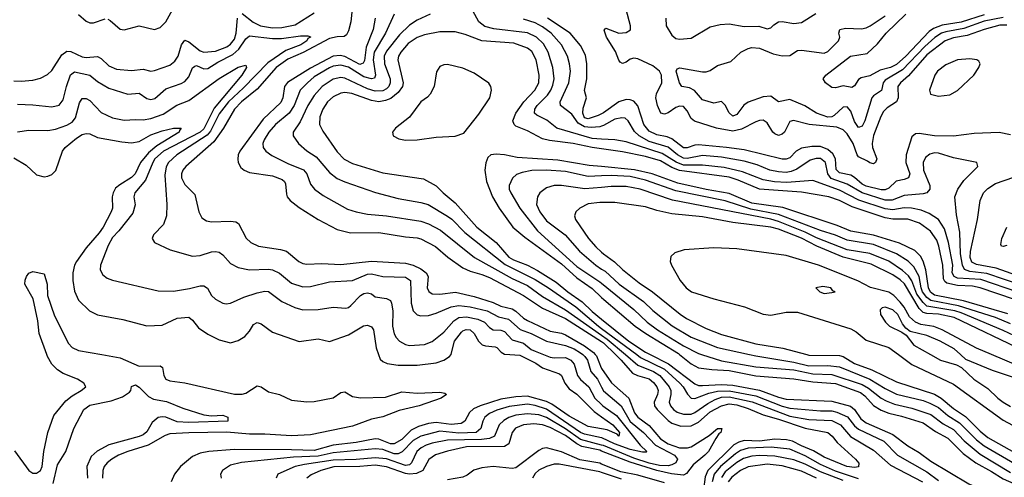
# Model space of a CAD drawing. Header units: inches. Extents: x 1305375 to 1407406, y 744550 to 841633.
# Tile 475 of 509: x 1386941 to 1392117, y 829354 to 831762. Entities that reach past the tile are written whole.
import ezdxf

# ---------------------------------------------------------------- set-up
doc = ezdxf.new("R2010")
doc.units = ezdxf.units.IN
doc.header["$MEASUREMENT"] = 0
for name, color, linetype in [('B3882', 7, 'Continuous'), ('B3883', 7, 'Continuous'), ('B3892', 7, 'Continuous'), ('B3893', 7, 'Continuous')]:
    doc.layers.add(name, color=color, linetype=linetype)

msp = doc.modelspace()

# ---------------------------------------------------------------- linework, layer by layer
at = {"layer": 'B3882', "color": 5}
for points, elevation in [([(1386913.5, 829493.5), (1386990, 829389.3), (1387010, 829376.5), (1387030, 829375.8), (1387050, 829389.2), (1387059.8, 829410), (1387068.4, 829490), (1387089.1, 829590), (1387120.3, 829679.7), (1387183.7, 829756.3), (1387216.8, 829783.2), (1387264.2, 829810), (1387289.8, 829830), (1387278.4, 829850), (1387244.8, 829870), (1387170, 829900.5), (1387140, 829920), (1387111.1, 829950), (1387087.4, 829990), (1387083.8, 830000)], 1180), ([(1387373.5, 830000), (1387470, 829983.1), (1387570, 829938.4), (1387679.8, 829939.8), (1387691.9, 829931.9), (1387699.4, 829890), (1387710, 829870.3), (1387730, 829861), (1387810, 829850.7), (1388070, 829790.6), (1388110, 829791.1), (1388130, 829797.5), (1388190, 829834.7), (1388210, 829829.4), (1388250, 829804.1), (1388307.7, 829790), (1388370, 829760.6), (1388450.5, 829750.5), (1388490, 829752.4), (1388588.4, 829771.6), (1388630, 829800.7), (1388650, 829804.1), (1388690, 829779.7), (1388732.1, 829772.1), (1388863.9, 829776.1), (1388950, 829804), (1389030, 829796.8), (1389150, 829801.2), (1389176.7, 829796.7), (1389184.9, 829790), (1389157.6, 829770), (1389040.7, 829730), (1388935.4, 829704.6), (1388850, 829671.6), (1388790, 829660.1), (1388690, 829622.3), (1388470, 829576.7), (1388370, 829571.5), (1388230, 829581.1), (1388150, 829581), (1388030, 829592.1), (1387830, 829588.8), (1387730, 829582.5), (1387706.2, 829573.8), (1387617.2, 829522.8), (1387510, 829489), (1387461.3, 829470), (1387425.8, 829450), (1387400.9, 829430), (1387386.2, 829410), (1387378.3, 829390), (1387376.6, 829350)], 1180), ([(1388828, 830000), (1388836.2, 829976.2), (1388850, 829962.4), (1388872.5, 829952.5), (1388930, 829943.3), (1389030, 829943.8), (1389130, 829956.6), (1389170, 829969.7), (1389201.2, 829990), (1389208.5, 830000)], 1220), ([(1389517, 830000), (1389570, 829996.6), (1389653.6, 829953.6), (1389690, 829929.7), (1389778.8, 829898.8), (1389789.4, 829889.4), (1389806.9, 829850), (1389830, 829820.1), (1389870.5, 829790.5), (1389961, 829701), (1390000, 829672.6)], 1220), ([(1389693.8, 830000), (1389730, 829986.1), (1389750, 829981.8), (1389810, 829984), (1389838.6, 829970), (1389855.5, 829950), (1389873.4, 829890), (1389888.8, 829868.8), (1389933.7, 829830), (1389964.6, 829770), (1390000, 829736.9)], 1240), ([(1389900.7, 830000), (1389912.1, 829990), (1389925.7, 829970), (1389943.9, 829910), (1389978.1, 829870), (1390000, 829827.6)], 1260), ([(1389966.3, 830000), (1389972.5, 829992.5), (1389997.4, 829930), (1390000, 829926.3)], 1280), ([(1387117.8, 829322.2), (1387140.8, 829419.2), (1387183.4, 829490), (1387225.8, 829610), (1387277.8, 829710), (1387310, 829732.9), (1387422.9, 829757.1), (1387482.2, 829777.8), (1387518.4, 829801.6), (1387525.1, 829810), (1387530, 829831), (1387550, 829841.1), (1387570, 829828.8), (1387619.3, 829779.3), (1387645.2, 829765.2), (1387713.6, 829753.6), (1387798.2, 829718.2), (1387910, 829682), (1387950, 829677.6), (1388010, 829680.4), (1388034.8, 829670), (1388036, 829650), (1387830, 829641.9), (1387770, 829646), (1387710, 829669.9), (1387690, 829672.2), (1387670, 829668.1), (1387637.9, 829642.1), (1387610, 829592.7), (1387590, 829577.6), (1387570, 829568.6), (1387410, 829524.8), (1387348.3, 829491.7), (1387316.7, 829463.3), (1387295.2, 829410), (1387297.6, 829350)], 1160), ([(1390000, 829609.2), (1389930, 829620.7), (1389830, 829674.8), (1389738.8, 829738.8), (1389710, 829753.3), (1389610, 829780), (1389550, 829777.8), (1389470, 829764.5), (1389362.3, 829730), (1389326.2, 829713.8), (1389305.5, 829694.5), (1389281.6, 829650), (1389262.2, 829637.8), (1389210, 829631.9), (1389130, 829642.7), (1389090, 829637.8), (1389037.9, 829622.1), (1388998.8, 829601.2), (1388950, 829553.1), (1388910, 829530.3), (1388890, 829529.9), (1388830, 829555.2), (1388810, 829557.1), (1388710, 829537.8), (1388590, 829522.5), (1388490, 829494.6), (1388370, 829499.3), (1388070, 829500.1), (1387936.3, 829490), (1387890, 829481.2), (1387850, 829464), (1387786.4, 829410), (1387755, 829370), (1387737.2, 829330)], 1220), ([(1390000, 829561.8), (1389910, 829580.3), (1389888.8, 829590), (1389710, 829712.5), (1389650, 829731.6), (1389610, 829737.9), (1389513.7, 829726.3), (1389450, 829707.4), (1389411.5, 829690), (1389387, 829670), (1389375.1, 829650), (1389364.6, 829610), (1389340.7, 829590), (1389250, 829586), (1389150, 829597.3), (1389050, 829570.5), (1389010, 829547.2), (1388951.2, 829488.8), (1388930, 829477.7), (1388910, 829477.8), (1388850, 829499.6), (1388810, 829504.6), (1388590, 829482.5), (1388510, 829465.8), (1388379.8, 829460.2), (1388107.3, 829432.7), (1388050, 829417), (1388007.4, 829390), (1387996.9, 829370), (1388000.3, 829350)], 1240), ([(1390000, 829523.9), (1389890, 829553.5), (1389810, 829609.1), (1389710, 829669.1), (1389670, 829682), (1389610, 829687.6), (1389550, 829681.1), (1389512, 829668), (1389486.7, 829653.3), (1389462.3, 829630), (1389436.6, 829570), (1389410, 829557.5), (1389368, 829552), (1389190, 829549.7), (1389110, 829533.4), (1389077.6, 829522.4), (1389051.3, 829508.7), (1389028.9, 829490), (1389001.7, 829430), (1388990, 829419.3), (1388970, 829416.9), (1388870, 829450.4), (1388810, 829457), (1388710, 829448), (1388590, 829444.6), (1388437.9, 829422.1), (1388390, 829410.2), (1388298.3, 829370), (1388289.2, 829350)], 1260), ([(1390000, 829492.2), (1389990, 829496.1), (1389896.7, 829516.7), (1389870, 829530), (1389810, 829573.1), (1389730, 829616.1), (1389690, 829630.7), (1389644.3, 829635.7), (1389589.1, 829630.9), (1389548.1, 829611.9), (1389529.2, 829590), (1389513.3, 829530), (1389490, 829515.7), (1389290, 829514.4), (1389190, 829492.1), (1389127.3, 829472.7), (1389091.9, 829448.1), (1389059.9, 829390), (1389026.7, 829373.3), (1388990, 829370.7), (1388970, 829374.5), (1388870, 829409.8), (1388810, 829417.7), (1388729.5, 829410.5), (1388591.8, 829408.2), (1388523.5, 829390), (1388473.2, 829366.8), (1388450.9, 829350)], 1280), ([(1390000, 829423.5), (1389990, 829427.6), (1389886.5, 829446.5), (1389790, 829487.6), (1389710, 829508.6), (1389690, 829505.5), (1389670, 829494.2), (1389550, 829403.1), (1389530, 829400.6), (1389430.9, 829410.9), (1389370, 829404.2), (1389328.9, 829391.1), (1389294.2, 829365.8), (1389270, 829355.2), (1389190, 829340.6)], 1320), ([(1390000, 829378.7), (1389990, 829382), (1389776.2, 829423.8), (1389750, 829422.7), (1389710, 829411.3), (1389670, 829390.9), (1389650, 829373.3), (1389636.6, 829350)], 1340)]:
    msp.add_lwpolyline(points, dxfattribs=dict(at, elevation=elevation))
at = {"layer": 'B3883', "color": 5}
for points, elevation in [([(1387404.4, 831764.4), (1387417.8, 831757.8), (1387470, 831712.5), (1387490.9, 831709.1), (1387570, 831729.1), (1387650, 831709.6), (1387680.3, 831719.7), (1387710, 831749.5), (1387790, 831896.8)], 1320), ([(1388692.8, 831852.8), (1388681.9, 831750), (1388670, 831702.9), (1388658.8, 831681.2), (1388647.2, 831672.8), (1388610, 831672.2), (1388570, 831661.8), (1388431.3, 831588.7), (1388350, 831553.6), (1388290, 831510.5), (1388190, 831396.4), (1388108, 831330), (1388070, 831291.7), (1388013.1, 831190), (1387961.3, 831118.7), (1387814, 830990), (1387798.2, 830970), (1387791.1, 830950), (1387791.6, 830930), (1387810, 830893.7), (1387862.3, 830842.3), (1387883.5, 830750), (1387899.7, 830719.7), (1387923.9, 830703.9), (1387950, 830698.4), (1388050, 830702.3), (1388078, 830698), (1388091.8, 830690), (1388132.7, 830612.7), (1388156.4, 830590), (1388197.3, 830570), (1388312.9, 830552.8), (1388343.3, 830543.3), (1388409.2, 830489.2), (1388430, 830479), (1388450, 830475.7), (1388530, 830479.4), (1388630, 830472.8), (1388790, 830491.4), (1388970, 830479.9), (1389010, 830470.7), (1389050.3, 830450.3), (1389077.5, 830430), (1389088.6, 830410), (1389083.8, 830350), (1389092.2, 830332.2), (1389110, 830320.1), (1389150, 830316.9), (1389232.5, 830327.5), (1389330, 830305.4), (1389430, 830272.8), (1389470, 830255.2), (1389530, 830239.8), (1389550, 830228.3), (1389590, 830190.7), (1389610, 830178.8), (1389730, 830122.8), (1389790, 830112.5), (1389810, 830103.9), (1389910, 830045.9), (1389957.9, 830010), (1389966.3, 830000)], 1280), ([(1390000, 831133.6), (1389950, 831136.8), (1389763.9, 831190), (1389712.7, 831232.7), (1389658.8, 831258.8), (1389646.7, 831270), (1389649, 831290), (1389662.2, 831310), (1389715.1, 831364.9), (1389732.6, 831390), (1389743.5, 831416.5), (1389749.9, 831450), (1389744, 831510), (1389718.7, 831590), (1389694.2, 831634.2), (1389658.7, 831670), (1389610, 831693.3), (1389432.8, 831712.8), (1389385.6, 831725.6), (1389355.4, 831750), (1389300.5, 831850)], 1360), ([(1386910, 831440.1), (1386950, 831438.3), (1387010, 831443.7), (1387050, 831453.2), (1387087.3, 831472.7), (1387110, 831493.8), (1387163.5, 831576.5), (1387190, 831595.7), (1387210, 831593.6), (1387270, 831565.7), (1387290, 831562.9), (1387350, 831568.1), (1387370, 831556.6), (1387410, 831518.9), (1387450, 831500.6), (1387530, 831494.9), (1387590, 831501.2), (1387630, 831490.1), (1387650, 831493.4), (1387730, 831522.2), (1387757, 831543), (1387774.5, 831570), (1387792, 831630), (1387810, 831653.5), (1387830, 831645.8), (1387890, 831598), (1387910, 831590.8), (1387970, 831596.4), (1388030, 831619.1), (1388050, 831632.8), (1388070, 831659.8), (1388078.9, 831690), (1388086.4, 831770)], 1280), ([(1387250, 831789), (1387290, 831754.5), (1387310, 831745.4), (1387330, 831745), (1387390, 831765.8)], 1320), ([(1388810.5, 831770), (1388799.5, 831710), (1388762.1, 831617.9), (1388753.5, 831546.5), (1388747.5, 831532.5), (1388730, 831526.4), (1388650, 831568.8), (1388626.6, 831573.4), (1388590, 831569.4), (1388470, 831506.9), (1388349.1, 831430.9), (1388333.9, 831410), (1388325.3, 831350), (1388314.8, 831325.2), (1388221.5, 831238.5), (1388099.2, 831070), (1388090.1, 831050), (1388087.7, 831027.7), (1388090.1, 831010), (1388104.4, 830984.4), (1388121.5, 830970), (1388150, 830958.4), (1388270, 830940.1), (1388320.2, 830920.2), (1388333.1, 830910), (1388338.1, 830898.1), (1388343.4, 830843.4), (1388347.3, 830830), (1388362.3, 830810), (1388410, 830774), (1388510, 830710.1), (1388610, 830657.6), (1388679.7, 830639.7), (1388830, 830642.5), (1388970, 830619.7), (1389030, 830614.7), (1389050, 830608.3), (1389127.6, 830567.6), (1389191.7, 830511.7), (1389270, 830455.8), (1389310, 830437.8), (1389370, 830421.4), (1389410, 830405.3), (1389590, 830309.8), (1389690, 830243.2), (1389810, 830190.3), (1390000, 830067.8)], 1320), ([(1388110, 831793.8), (1388168.1, 831748.1), (1388206.7, 831730), (1388270, 831719.1), (1388318.8, 831721.2), (1388390, 831735.4), (1388490, 831797.6)], 1280), ([(1388909.6, 831790), (1388864.9, 831690), (1388805, 831590), (1388799.8, 831550), (1388812.3, 831470), (1388805.8, 831454.2), (1388790, 831449.6), (1388750, 831461), (1388670, 831512.1), (1388630, 831522.8), (1388590, 831516.8), (1388570, 831508.8), (1388490, 831460.1), (1388453.9, 831430), (1388416.4, 831390), (1388383.3, 831310), (1388357.3, 831270), (1388285.6, 831210), (1388251.5, 831170), (1388226.7, 831130), (1388219.8, 831110), (1388221.4, 831090), (1388235.5, 831070), (1388267.3, 831047.3), (1388350, 831004.8), (1388432.5, 830972.5), (1388450.7, 830950), (1388470, 830896.9), (1388491.1, 830870), (1388537, 830837), (1388665.1, 830765.1), (1388710, 830750.8), (1388770, 830739.2), (1388870, 830730.1), (1389050, 830702.4), (1389090, 830687.7), (1389153.8, 830653.8), (1389331.7, 830510), (1389530, 830399.3), (1389610, 830362.4), (1389690, 830305.5), (1389810, 830235.8), (1390000, 830102)], 1340), ([(1389099.5, 831790), (1389030, 831758.3), (1388990, 831733.5), (1388937.8, 831682.2), (1388870, 831595.8), (1388857.9, 831570), (1388858.6, 831530), (1388888, 831450), (1388889.3, 831430), (1388881.7, 831410), (1388870, 831398.5), (1388850, 831387.3), (1388810, 831385.9), (1388770, 831397.9), (1388650, 831454.2), (1388630, 831457.9), (1388590, 831449.4), (1388531.3, 831410), (1388490, 831362.8), (1388456.6, 831310), (1388415.4, 831224.6), (1388378.2, 831170), (1388379.7, 831150), (1388407.1, 831110), (1388451, 831071), (1388499.6, 831039.6), (1388570, 830957.3), (1388610, 830926.9), (1388650, 830907.8), (1388812.5, 830852.5), (1388930, 830820.7), (1389050, 830800.1), (1389088.9, 830788.9), (1389190, 830728.7), (1389212.1, 830712.1), (1389281.9, 830641.9), (1389493.6, 830473.6), (1389650, 830395.4), (1389721.5, 830350), (1389865.1, 830250), (1389982.9, 830150), (1390000, 830137.3)], 1360), ([(1390000, 831267), (1389982, 831258), (1389930, 831240.7), (1389910, 831245.1), (1389900.6, 831270), (1389904, 831296), (1389920.6, 831350), (1389909.4, 831389.4), (1389922.9, 831450), (1389922.7, 831530), (1389915, 831575.1), (1389890, 831625.6), (1389835.2, 831690), (1389715.8, 831770)], 1320), ([(1390000, 831201.8), (1389990, 831198.5), (1389945.8, 831194.2), (1389910, 831197.4), (1389876.6, 831216.6), (1389843.9, 831263.9), (1389784.7, 831310), (1389782.7, 831330), (1389828.5, 831430), (1389836.9, 831490), (1389832.2, 831530), (1389821.2, 831570), (1389788.5, 831630), (1389735, 831690), (1389690, 831723.7), (1389650, 831745.3), (1389590, 831764.3)], 1340), ([(1386930, 831316.6), (1387010, 831314.1), (1387110, 831302.7), (1387148.6, 831311.4), (1387170, 831340.3), (1387187.2, 831410), (1387208.4, 831471.6), (1387230, 831486.8), (1387310, 831470.1), (1387350, 831435.8), (1387410, 831402.1), (1387510, 831370.2), (1387570, 831375), (1387610, 831346.4), (1387630, 831340.9), (1387652.4, 831347.6), (1387710, 831398.3), (1387790, 831425), (1387810, 831436.6), (1387830, 831461.1), (1387850, 831508), (1387862.6, 831517.4), (1387870, 831520.5), (1387910, 831503.3), (1387930, 831505.4), (1387982.4, 831537.6), (1388062.2, 831577.8), (1388093.7, 831606.4), (1388130, 831661.1), (1388150, 831677.5), (1388270, 831661.8), (1388317.9, 831662.1), (1388417, 831676.9), (1388456.7, 831676.7), (1388470, 831672.2), (1388470, 831669.1), (1388456.7, 831663.3), (1388450.2, 831650), (1388419.8, 831630), (1388340.7, 831599.3), (1388245.9, 831534.1), (1388117.3, 831402.7), (1388038.5, 831330), (1387990, 831265.9), (1387944.1, 831175.9), (1387926.6, 831153.4), (1387766.9, 831050), (1387723.4, 831010), (1387711.7, 830988.3), (1387703.9, 830943.9), (1387714.3, 830790), (1387712.3, 830730), (1387696.5, 830683.5), (1387644.9, 830630), (1387638, 830610), (1387650.4, 830590), (1387732, 830550), (1387850, 830516.6), (1387890, 830520.2), (1387950, 830539.8), (1387970, 830542.3), (1387990, 830538.5), (1388010, 830524.2), (1388050, 830478.5), (1388090, 830457.6), (1388150, 830445.3), (1388250, 830449.1), (1388270, 830446), (1388307.3, 830427.3), (1388370, 830375), (1388430, 830356.4), (1388470, 830358.1), (1388570, 830381.6), (1388690, 830389.6), (1388770, 830422.1), (1388790, 830423.6), (1388850, 830410.8), (1388970, 830407.5), (1388995.4, 830390), (1388998.3, 830270), (1389010.1, 830230.1), (1389030, 830208.6), (1389050, 830203), (1389090, 830205.3), (1389130, 830217.4), (1389210, 830251.5), (1389250, 830258.4), (1389310, 830250.9), (1389398.8, 830230), (1389457.8, 830197.8), (1389510, 830185.4), (1389571.3, 830131.3), (1389630, 830110.1), (1389709.8, 830069.8), (1389810, 830047.2), (1389856.1, 830030), (1389890, 830009.4), (1389900.7, 830000)], 1260), ([(1390000, 831081.8), (1389950, 831088.8), (1389850, 831110.2), (1389725.8, 831125.8), (1389690, 831134.7), (1389610, 831176.9), (1389550, 831201.4), (1389540.2, 831210), (1389532.8, 831230), (1389549, 831270), (1389591, 831329), (1389649, 831390), (1389670.8, 831430), (1389671.1, 831470), (1389656.9, 831550), (1389634.1, 831594.1), (1389610, 831612.6), (1389537.9, 831637.9), (1389370.8, 831650.8), (1389283.6, 831683.6), (1389230, 831697.2), (1389150, 831697.3), (1389070, 831681.5), (1389030, 831667.5), (1388983.7, 831636.3), (1388944.6, 831590), (1388933.3, 831570), (1388929.7, 831550.3), (1388957.1, 831430), (1388953.2, 831410), (1388930, 831378.1), (1388892.3, 831347.7), (1388864.4, 831335.6), (1388830, 831329.9), (1388790, 831336.9), (1388686.6, 831373.4), (1388650, 831378.2), (1388630, 831374.9), (1388590, 831355.4), (1388559.8, 831330), (1388534.1, 831290), (1388518.6, 831250), (1388517.7, 831210), (1388534.3, 831174.3), (1388610, 831067.2), (1388647.1, 831027.1), (1388690, 831004.8), (1388850, 830955.1), (1389063.8, 830923.8), (1389130, 830887.2), (1389167.4, 830850), (1389230, 830798.9), (1389344.9, 830670), (1389445.4, 830590), (1389512.7, 830512.7), (1389537.6, 830497.6), (1389610, 830470), (1389662.8, 830442.8), (1389761.4, 830381.4), (1389823.3, 830330), (1389897.3, 830277.3), (1389950, 830225.9), (1390000, 830185.4)], 1380), ([(1386930, 831171.5), (1386990, 831181.1), (1387090, 831178.7), (1387130, 831185.9), (1387190, 831207.5), (1387216.7, 831223.3), (1387235.2, 831244.8), (1387255.1, 831324.9), (1387270, 831347.1), (1387290, 831347.6), (1387310, 831335.8), (1387370, 831272.7), (1387430, 831245), (1387490, 831233), (1387550, 831237.1), (1387590, 831233.9), (1387630, 831241.2), (1387694.9, 831265.1), (1387768.1, 831311.9), (1387830, 831336.8), (1387990, 831452.8), (1388090, 831511.3), (1388130, 831523), (1388133.7, 831510), (1388109.5, 831470), (1387963.9, 831296.1), (1387910, 831188.1), (1387890, 831169.6), (1387697.9, 831070), (1387652.6, 831030), (1387640.4, 831010), (1387602.8, 830917.2), (1387547.3, 830850), (1387541.3, 830830), (1387548, 830788), (1387536.5, 830743.5), (1387463.3, 830650), (1387430, 830615.7), (1387407.1, 830573), (1387366.3, 830470), (1387364.9, 830444.9), (1387378.8, 830418.8), (1387401.9, 830401.9), (1387430, 830391.4), (1387670, 830334.8), (1387750, 830332.6), (1387833.2, 830346.8), (1387890, 830362), (1387910, 830361.7), (1387928.2, 830348.2), (1387950.3, 830310), (1387970, 830291.6), (1388010, 830270.3), (1388027.5, 830267.5), (1388050, 830270.2), (1388119, 830301), (1388190, 830324.7), (1388230, 830333.1), (1388250, 830331), (1388318.6, 830278.6), (1388387.1, 830247.1), (1388430, 830235.5), (1388510, 830237.1), (1388590, 830248.7), (1388656.4, 830243.6), (1388670, 830247.3), (1388682.6, 830257.4), (1388733.1, 830310), (1388750, 830320.9), (1388770, 830325.2), (1388790, 830318.4), (1388810, 830304.3), (1388870, 830295.2), (1388890, 830283.7), (1388896.6, 830270), (1388903.3, 830230), (1388901.1, 830150), (1388909.6, 830109.6), (1388919.7, 830090), (1388937.8, 830070), (1388970, 830052.6), (1388990, 830047.5), (1389070, 830053.2), (1389110, 830068.4), (1389170, 830117.1), (1389223.2, 830176.8), (1389250, 830195), (1389290, 830198.5), (1389350, 830185.7), (1389384.4, 830170), (1389410, 830141.6), (1389429.7, 830129.7), (1389470, 830128.6), (1389490, 830121), (1389530, 830077.7), (1389590, 830059.2), (1389630, 830027), (1389650, 830016.9), (1389693.8, 830000)], 1240), ([(1386910, 831035.1), (1386975.4, 830995.4), (1387030, 830945.8), (1387070, 830934.3), (1387090, 830937.8), (1387110, 830947.2), (1387131.4, 830968.6), (1387166.4, 831070), (1387179.9, 831090), (1387240.9, 831139.1), (1387270, 831156.9), (1387290, 831163.3), (1387310, 831161.1), (1387350, 831141.5), (1387478.5, 831118.5), (1387530, 831114.1), (1387570, 831121.4), (1387630, 831156.5), (1387690, 831177.5), (1387750, 831191.2), (1387790.2, 831190.2), (1387780.9, 831179.1), (1387779.7, 831170), (1387662, 831098), (1387618.8, 831061.2), (1387575.9, 831010), (1387548.8, 830950), (1387530, 830930.8), (1387467.3, 830892.7), (1387445.5, 830874.5), (1387432.7, 830850), (1387428.3, 830830), (1387428.7, 830770), (1387422.7, 830750), (1387381, 830670), (1387359.9, 830640.1), (1387290, 830561.6), (1387239.9, 830490), (1387230, 830469.7), (1387221.1, 830430), (1387221.1, 830390), (1387230, 830333.4), (1387250, 830285.8), (1387309, 830229), (1387350, 830209), (1387483.6, 830183.6), (1387610, 830151.3), (1387690, 830155), (1387770, 830190.9), (1387830, 830196.8), (1387850, 830180.8), (1387880.7, 830140.7), (1387930, 830107.8), (1387990, 830077.1), (1388050, 830062.3), (1388090, 830073.9), (1388124.9, 830095.1), (1388150, 830122.6), (1388170, 830158.3), (1388190, 830168.4), (1388210, 830160.9), (1388270, 830116.8), (1388410, 830068.2), (1388510, 830081.8), (1388570, 830069.3), (1388670, 830102.7), (1388749, 830151), (1388770, 830154), (1388790, 830145.5), (1388800.3, 830130), (1388815.6, 830035.6), (1388828, 830000)], 1220), ([(1390000, 830988.9), (1389935.1, 830995.1), (1389770, 831023.2), (1389556.6, 831036.6), (1389489.7, 831050.3), (1389446.2, 831053.8), (1389418.4, 831050), (1389402.7, 831037.3), (1389392, 831008), (1389386.6, 830970), (1389394.6, 830910), (1389425.9, 830830), (1389461.5, 830770), (1389533.2, 830670), (1389597, 830617), (1389790, 830476.5), (1389870, 830402.9), (1389950, 830348), (1390000, 830300.7)], 1420), ([(1390000, 830940.1), (1389930, 830936.7), (1389810, 830962.1), (1389710, 830970.2), (1389632.7, 830967.3), (1389582.9, 830957.1), (1389552.5, 830947.5), (1389531.9, 830928.1), (1389514.3, 830890), (1389514.8, 830870), (1389523.5, 830850), (1389571, 830770), (1389662.4, 830650), (1389870, 830462.8), (1389990, 830382.6), (1390000, 830374.5)], 1440), ([(1390000, 830879.4), (1389912, 830872), (1389790, 830889.4), (1389750.7, 830889.3), (1389710, 830877.3), (1389675, 830850), (1389663.2, 830830), (1389657.8, 830790), (1389675.9, 830750), (1389710, 830702.9), (1389808.5, 830630), (1389884.5, 830544.5), (1389968.9, 830470), (1390000, 830449.7)], 1460), ([(1390000, 830799.2), (1389990, 830799.2), (1389930, 830792.5), (1389885.3, 830770), (1389865.3, 830750), (1389858, 830730), (1389863.2, 830710), (1389931.9, 830610), (1389970, 830565.9), (1390000, 830538.7)], 1480), ([(1387083.8, 830000), (1387044.3, 830110), (1387036.4, 830176.4), (1387012.6, 830292.6), (1386968.8, 830370), (1386970, 830390.8), (1386978, 830410), (1386990, 830428), (1387010, 830437.3), (1387070, 830424.9), (1387086, 830370), (1387086.8, 830310), (1387124.2, 830204.2), (1387198.8, 830058.8), (1387217.3, 830037.3), (1387250, 830021.6), (1387373.5, 830000)], 1180), ([(1389208.5, 830000), (1389210, 830002), (1389226.5, 830070), (1389262.8, 830117.2), (1389270, 830125.1), (1389288.1, 830131.9), (1389309.2, 830129.2), (1389331, 830111), (1389353.2, 830070), (1389371.8, 830051.8), (1389390, 830045.1), (1389440.9, 830040.9), (1389450, 830036.6), (1389471.9, 830011.9), (1389490, 830001.7), (1389517, 830000)], 1220)]:
    msp.add_lwpolyline(points, dxfattribs=dict(at, elevation=elevation))
at = {"layer": 'B3883', "color": 5, "elevation": 1420}
msp.add_lwpolyline([(1389190, 831525.6), (1389170, 831523.9), (1389150, 831515.4), (1389133.1, 831486.9), (1389120.6, 831410), (1389098.9, 831370), (1389085.4, 831354.6), (1389049.6, 831330), (1388990, 831249.1), (1388917.4, 831190), (1388901.1, 831170), (1388904.9, 831150), (1388934.6, 831134.6), (1388970, 831127.7), (1389030, 831129.6), (1389130, 831143.9), (1389230.4, 831149.6), (1389275.8, 831164.2), (1389355.6, 831264.4), (1389412.1, 831350), (1389420.6, 831390), (1389417.4, 831410), (1389406.9, 831426.9), (1389330, 831481), (1389270, 831507.1)], close=True, dxfattribs=at)
at = {"layer": 'B3892', "color": 5}
for points, elevation in [([(1390072.7, 830000), (1390103.4, 829970), (1390162.5, 829902.5), (1390189.6, 829889.6), (1390250, 829871.6), (1390273.6, 829853.6), (1390291, 829830), (1390297.2, 829810), (1390293.7, 829790), (1390275.7, 829750), (1390278.1, 829730), (1390291.6, 829710), (1390350, 829653.2), (1390370, 829639.5), (1390416.9, 829623.1), (1390470, 829624), (1390510, 829643.5), (1390570, 829698.4), (1390630, 829730.3), (1390670, 829740), (1390710, 829734.4), (1390770, 829716.1), (1390850, 829681.9), (1390930, 829660), (1391070, 829612.1), (1391190, 829590.1), (1391212.4, 829570), (1391237.7, 829537.7), (1391334.4, 829450), (1391352.3, 829427.7), (1391350.1, 829409.9), (1391330, 829406.2), (1391289.7, 829410), (1391170, 829459.5), (1391113.9, 829493.9), (1391050, 829519.2), (1391003.8, 829543.8), (1390971.7, 829551.7), (1390910, 829554.7), (1390830, 829544.4), (1390750, 829547.3), (1390721.2, 829538.8), (1390695.5, 829524.5), (1390558.1, 829390), (1390543.8, 829356.2), (1390535.8, 829290)], 1320), ([(1390124.9, 830000), (1390190, 829944.5), (1390272.4, 829910), (1390305.4, 829890), (1390354.6, 829830), (1390363.3, 829810), (1390364.3, 829790), (1390355.6, 829750), (1390361.4, 829730), (1390378, 829710), (1390397, 829697), (1390430, 829685.5), (1390470, 829686.5), (1390490, 829694.1), (1390557.8, 829742.2), (1390596.9, 829763.1), (1390630, 829774.8), (1390670, 829777.6), (1390791.1, 829751.1), (1390990, 829676.1), (1391090, 829657.9), (1391210, 829653.3), (1391256.3, 829630), (1391308, 829568), (1391430, 829496.6), (1391518.3, 829418.3), (1391687.3, 829330)], 1340), ([(1390185.1, 830000), (1390205.1, 829985.1), (1390330, 829922.6), (1390410.8, 829850), (1390428.2, 829830), (1390450.7, 829790.7), (1390470, 829770.1), (1390490, 829768.8), (1390563.6, 829796.4), (1390610, 829807.8), (1390670, 829809.6), (1390810, 829782), (1390950, 829728.1), (1390990, 829717.5), (1391150, 829703.4), (1391210, 829704.4), (1391237.3, 829697.3), (1391292.5, 829672.5), (1391330, 829624.4), (1391350, 829607.2), (1391484.2, 829544.2), (1391556.2, 829470), (1391710, 829382.9), (1391770, 829336.5)], 1360), ([(1390254.9, 830000), (1390351.2, 829951.2), (1390490, 829846), (1390510, 829837.8), (1390530, 829836.3), (1390630, 829842.6), (1390690, 829838.1), (1390830, 829812.2), (1390930, 829775.3), (1390970, 829765.9), (1391210, 829755), (1391307.8, 829727.8), (1391330.1, 829710), (1391361.9, 829661.9), (1391390, 829640.2), (1391530, 829578.5), (1391610, 829519.2), (1391670, 829484.9), (1391730, 829438.4), (1391930, 829320.4), (1391992.2, 829292.2), (1392110, 829225.9), (1392170, 829204.3)], 1380), ([(1390410.1, 830000), (1390470, 829950.1), (1390510, 829930.1), (1390580.3, 829920.3), (1390670, 829915.3), (1390811.5, 829888.5), (1391010, 829871.3), (1391110, 829855.8), (1391230, 829847.5), (1391360.4, 829800.4), (1391383.1, 829783.1), (1391430, 829731.8), (1391470, 829706.7), (1391510, 829691.4), (1391576.4, 829676.4), (1391690, 829640.1), (1391755, 829595), (1391819.5, 829559.5), (1391900, 829480), (1391967.2, 829430), (1392050, 829384.5), (1392110, 829345.3), (1392218.5, 829298.5)], 1420), ([(1390525.1, 830000), (1390630, 829966.6), (1390810, 829935.3), (1391010, 829919.6), (1391110, 829898.2), (1391210, 829894.1), (1391370, 829842.9), (1391403.4, 829823.4), (1391469.5, 829769.5), (1391495.6, 829755.6), (1391539.5, 829739.5), (1391630, 829718.1), (1391730, 829684.7), (1391795.9, 829635.9), (1391850, 829605.8), (1391905.2, 829545.2), (1391990, 829475.3), (1392150, 829379.4)], 1440), ([(1390778.3, 830000), (1390810, 829993.2), (1391010, 829960.2), (1391090, 829940.7), (1391190, 829941.9), (1391250, 829934.4), (1391410.5, 829870.5), (1391490, 829821), (1391550, 829791.9), (1391690, 829757.9), (1391724.8, 829744.8), (1391770, 829721.4), (1391819.9, 829679.9), (1391881.1, 829641.1), (1391970, 829550.7), (1392010, 829519.4), (1392170, 829427.1)], 1460), ([(1391079.6, 830000), (1391090, 829997.3), (1391250, 829994.4), (1391269.3, 829989.3), (1391330, 829953.1), (1391419.8, 829919.8), (1391550, 829856.1), (1391750, 829790.9), (1391784.9, 829770), (1391850, 829715.6), (1391913.3, 829673.3), (1391990, 829596.4), (1392030, 829564.1), (1392170, 829484.7)], 1480), ([(1391559.8, 830000), (1391630, 829948), (1391850, 829843.7), (1392110, 829654.4), (1392307.8, 829550)], 1520), ([(1391728.8, 830000), (1391780.9, 829970), (1391865.1, 829945.1), (1391892.1, 829932.1), (1391955.8, 829870), (1392030, 829822), (1392082.2, 829770), (1392110, 829749.5), (1392150, 829726.1)], 1540), ([(1392170, 829878), (1392055.4, 829915.4), (1391914.3, 829974.3), (1391886.4, 830000)], 1540), ([(1392190, 829941.1), (1392048.7, 830000)], 1520), ([(1390000, 829926.3), (1390051.7, 829851.7), (1390142.8, 829770), (1390172.4, 829692.4), (1390189.7, 829670), (1390250, 829625.9), (1390310, 829556.6), (1390350, 829530.6), (1390410, 829509.1), (1390451, 829509), (1390470, 829514.4), (1390565.3, 829574.7), (1390610, 829611.1), (1390632.4, 829610), (1390627.3, 829590), (1390616.9, 829583.1), (1390601.1, 829558.9), (1390561.7, 829490), (1390543.5, 829470), (1390480.6, 829419.4), (1390446.2, 829373.8), (1390430, 829365.5), (1390368.1, 829371.9), (1390290, 829389.1), (1390150, 829433.1), (1390000, 829492.2)], 1280), ([(1390000, 829827.6), (1390009.4, 829809.4), (1390103.3, 829730), (1390150, 829648.2), (1390220.3, 829590), (1390283.3, 829523.3), (1390382.7, 829470), (1390398.6, 829450), (1390390.3, 829429.7), (1390370, 829418.7), (1390350, 829414.3), (1390303.7, 829416.3), (1390250, 829428.5), (1390170, 829454.9), (1390010, 829521.2), (1390000, 829523.9)], 1260), ([(1390000, 829736.9), (1390007.4, 829730), (1390079, 829679), (1390203.2, 829523.2), (1390237.6, 829490), (1390234.2, 829485.8), (1390214.3, 829485.7), (1390150, 829500.1), (1390068.3, 829530), (1390001.5, 829561.5), (1390000, 829561.8)], 1240), ([(1390000, 829672.6), (1390058.8, 829630), (1390093.3, 829590), (1390090, 829569.9), (1390081.1, 829581.1), (1390030, 829604.2), (1390000, 829609.2)], 1220), ([(1391350, 829346.5), (1391230, 829386.4), (1391150, 829421.8), (1391070, 829466.7), (1390990, 829501.3), (1390892.1, 829512.1), (1390770, 829507.1), (1390730, 829494.8), (1390703.3, 829476.7), (1390625.8, 829410), (1390592.4, 829370), (1390580.9, 829330)], 1340), ([(1391270, 829336.9), (1391150, 829382.4), (1391070, 829423.1), (1391010, 829446.1), (1390910, 829465), (1390830, 829468.8), (1390790, 829465.7), (1390746.5, 829453.5), (1390710, 829432.7), (1390650, 829382.1), (1390630, 829353.7)], 1360), ([(1390330, 829325.7), (1390190, 829364.6), (1390102, 829382), (1390000, 829423.5)], 1320), ([(1391130, 829348.7), (1391050, 829386.5), (1390950, 829414.1), (1390870, 829423.4), (1390770, 829409.9), (1390730, 829390.5), (1390685, 829355), (1390665.8, 829330)], 1380), ([(1390104.6, 829344.6), (1390000, 829378.7)], 1340)]:
    msp.add_lwpolyline(points, dxfattribs=dict(at, elevation=elevation))
at = {"layer": 'B3893', "color": 5}
for points, elevation in [([(1392130, 831733.4), (1392093.3, 831733.3), (1392010.6, 831710.6), (1391922, 831678), (1391850, 831665.5), (1391805.5, 831650), (1391710, 831576.7), (1391613.6, 831466.4), (1391571.9, 831430), (1391557, 831410), (1391558.3, 831350), (1391550.1, 831330), (1391501.6, 831298.4), (1391482, 831278), (1391467.5, 831252.5), (1391430, 831153.1), (1391423, 831110), (1391424.7, 831090), (1391446, 831030), (1391439.7, 831010), (1391430, 831003), (1391410, 831007.6), (1391397.6, 831017.6), (1391350, 831039.6), (1391342.5, 831050), (1391322.6, 831110), (1391290, 831161.4), (1391270, 831182.5), (1391236.4, 831196.4), (1391090.4, 831210.4), (1391009.2, 831230.8), (1390990, 831226.3), (1390961.4, 831170), (1390950, 831158.9), (1390930, 831153), (1390910, 831160.7), (1390899.9, 831170), (1390870, 831219.2), (1390850, 831232.2), (1390830, 831231.6), (1390810, 831224.7), (1390735.2, 831184.8), (1390690, 831174.9), (1390603.5, 831190), (1390488, 831228), (1390470, 831242), (1390450, 831282.5), (1390430, 831304.5), (1390410, 831306.1), (1390390, 831299), (1390350, 831271.9), (1390330, 831263.8), (1390311.1, 831270), (1390293.1, 831310), (1390285.8, 831350), (1390289, 831371), (1390316.9, 831430), (1390314.1, 831470), (1390304.5, 831490), (1390270, 831519.2), (1390190, 831555), (1390170, 831559.9), (1390150, 831554.1), (1390130, 831538.5), (1390110, 831530.6), (1390098, 831538), (1390090, 831548.4), (1390073.7, 831593.7), (1390025.2, 831670), (1390012.7, 831707.3), (1390022.7, 831717.3), (1390090, 831690.8), (1390130, 831693.4), (1390151.5, 831708.5), (1390152.8, 831730), (1390130, 831816)], 1280), ([(1390336.9, 831770), (1390339.7, 831730), (1390370, 831680.7), (1390390, 831663.2), (1390410, 831658.8), (1390470, 831663.9), (1390570, 831724.7), (1390623.2, 831736.8), (1390670, 831740.1), (1390750, 831726.4), (1390827.2, 831727.2), (1390870, 831714.3), (1390890, 831718), (1390905.3, 831734.7), (1390930, 831750.2), (1390950, 831752.8), (1391010, 831741.6), (1391050, 831746.7), (1391125.3, 831794.7)], 1280), ([(1392110, 831773.5), (1392010, 831753.2), (1391904.7, 831715.3), (1391810, 831698.3), (1391786.2, 831690), (1391751.5, 831668.5), (1391699.3, 831620.7), (1391582, 831498), (1391490, 831442.9), (1391480.7, 831430), (1391471.2, 831388.8), (1391430, 831361.6), (1391419.9, 831350), (1391383.4, 831230), (1391370, 831201.2), (1391350, 831194.6), (1391330, 831226), (1391310, 831279.7), (1391290, 831303.7), (1391270, 831300.5), (1391222.4, 831257.6), (1391210, 831251), (1391189.3, 831249.3), (1391129.7, 831270), (1391068, 831308), (1390990, 831341.6), (1390930, 831329.8), (1390890, 831358.4), (1390850, 831356), (1390770, 831328), (1390748.2, 831311.8), (1390710, 831263.4), (1390690, 831254.8), (1390670, 831270.9), (1390650, 831311.5), (1390630.6, 831330.6), (1390590, 831322), (1390530, 831339.2), (1390488.2, 831388.2), (1390462.4, 831402.4), (1390422, 831410), (1390410, 831429.2), (1390391.6, 831490), (1390397, 831503), (1390411.7, 831508.3), (1390530, 831487.5), (1390550, 831487.7), (1390570, 831495), (1390610, 831521.4), (1390679.1, 831540.9), (1390731.5, 831590), (1390769.6, 831610), (1390790, 831615), (1390830, 831611.7), (1390901.5, 831581.5), (1390950, 831570.8), (1390990, 831573.2), (1391030, 831598.9), (1391050, 831600.5), (1391170, 831585.4), (1391190, 831593.8), (1391245.6, 831650), (1391251.5, 831670), (1391246.6, 831690), (1391252.8, 831710), (1391282.8, 831717.2), (1391366.2, 831713.8), (1391390, 831718.5), (1391411.4, 831728.6), (1391490, 831782.5)], 1260), ([(1392010, 831787.8), (1391890, 831748.3), (1391790, 831732.5), (1391744.3, 831715.7), (1391721, 831699), (1391599.7, 831570), (1391550, 831526.5), (1391519.3, 831510), (1391464, 831496), (1391410, 831465.6), (1391364.6, 831455.4), (1391350, 831446.1), (1391330, 831414), (1391315.5, 831404.5), (1391270, 831413.7), (1391230, 831403.2), (1391210, 831404.4), (1391176.2, 831430), (1391164.5, 831450), (1391178, 831470), (1391307.7, 831570), (1391396.6, 831583.4), (1391450, 831635), (1391495.7, 831690), (1391599.9, 831790)], 1240), ([(1392150, 831155), (1392090, 831167.4), (1391957.6, 831162.4), (1391850, 831148.6), (1391750.1, 831149.9), (1391670, 831162.4), (1391650, 831161.4), (1391630, 831144.7), (1391600.3, 831050), (1391599.5, 831010), (1391619.7, 830950), (1391612.6, 830930), (1391590, 830920.3), (1391548.6, 830911.4), (1391510, 830874.9), (1391490, 830866.1), (1391470, 830866.7), (1391390, 830886), (1391370, 830896), (1391330, 830931.9), (1391310, 830943.1), (1391250, 830955.1), (1391233.6, 830973.6), (1391228.6, 831030), (1391216.3, 831056.3), (1391190, 831079.2), (1391150, 831093.6), (1391105.1, 831094.9), (1391050, 831085.5), (1391023.3, 831070), (1390990, 831035.3), (1390970, 831027), (1390950, 831028.5), (1390750, 831077.5), (1390656.2, 831090), (1390510, 831102.9), (1390490, 831101), (1390450, 831087.7), (1390430, 831088.2), (1390370, 831135.6), (1390345.4, 831145.4), (1390290, 831155.7), (1390250, 831175.4), (1390221.3, 831210), (1390190, 831308.1), (1390170, 831332.5), (1390150, 831340.6), (1390130, 831340.9), (1390090, 831329), (1390010, 831272.1), (1390000, 831267)], 1320), ([(1392210, 830363.6), (1392025.7, 830425.7), (1391936.3, 830436.3), (1391907.1, 830447.1), (1391896.4, 830470), (1391886.4, 830530), (1391883.3, 830643.3), (1391864.6, 830735.4), (1391856.5, 830830), (1391872.8, 830870), (1391903.6, 830916.4), (1391978.4, 830990), (1391972.3, 831010), (1391850, 831034.5), (1391770, 831059.2), (1391750, 831060.4), (1391725.3, 831054.7), (1391703, 831037), (1391689.6, 831010), (1391692.2, 830970), (1391724.6, 830890), (1391725, 830870), (1391710, 830850.9), (1391690, 830844.5), (1391590, 830837), (1391527.2, 830812.8), (1391490, 830811.2), (1391370.1, 830849.9), (1391290, 830895.8), (1391206.2, 830926.2), (1391188.4, 830950), (1391177.6, 831010), (1391150, 831030.9), (1391128, 831032), (1391097, 831023), (1391025.5, 830974.5), (1390997.2, 830962.8), (1390970, 830958.4), (1390930, 830960.8), (1390884.5, 830970), (1390818.4, 830998.4), (1390750, 831017.3), (1390630, 831038.8), (1390530, 831047), (1390450, 831030.6), (1390430, 831032.6), (1390398.2, 831050), (1390350, 831091.3), (1390250, 831120.5), (1390198.3, 831150), (1390172.7, 831172.7), (1390139.9, 831230), (1390123.1, 831243.1), (1390105.8, 831245.8), (1390070, 831238.4), (1390010, 831205.1), (1390000, 831201.8)], 1340), ([(1392187.8, 830327.8), (1391993.9, 830393.9), (1391870, 830402.4), (1391853.1, 830410), (1391843.2, 830430), (1391845.4, 830470), (1391822.8, 830590), (1391801.6, 830661.6), (1391770.6, 830710.6), (1391722.6, 830742.6), (1391679.8, 830759.8), (1391629.7, 830769.7), (1391590, 830771.7), (1391530, 830760.7), (1391490, 830766.1), (1391352.9, 830812.9), (1391250, 830865.2), (1391110, 830915.1), (1390974.3, 830905.7), (1390908.5, 830908.5), (1390850, 830918.2), (1390740.9, 830960.9), (1390644, 830984), (1390530, 830996.5), (1390430, 830997), (1390391.5, 831011.5), (1390318, 831058), (1390130, 831118.1), (1390070, 831129.3), (1390000, 831133.6)], 1360), ([(1392170, 830289.3), (1391990, 830350.2), (1391950, 830360.3), (1391870, 830363.6), (1391815.5, 830375.5), (1391804.4, 830384.4), (1391797.9, 830397.9), (1391793.1, 830470), (1391773.3, 830570), (1391761.7, 830601.7), (1391729.2, 830649.3), (1391670.9, 830690.9), (1391610, 830712.6), (1391530, 830711.9), (1391490, 830719.7), (1391316.8, 830776.8), (1391250, 830810.5), (1391195.1, 830830), (1391050, 830854.5), (1390830, 830870.2), (1390717.4, 830917.4), (1390670, 830932.4), (1390410, 830968.7), (1390370, 830984.5), (1390310, 831018.3), (1390230, 831041.6), (1390110, 831066.2), (1390000, 831081.8)], 1380), ([(1392134.6, 830214.6), (1391902.2, 830282.2), (1391750, 830311.6), (1391728.6, 830328.6), (1391717.5, 830350), (1391705.1, 830445.1), (1391690.4, 830490.4), (1391676.7, 830516.7), (1391646.5, 830546.5), (1391566, 830586), (1391430, 830628.4), (1391310, 830648.8), (1391238.3, 830678.3), (1390952.7, 830772.7), (1390790, 830796.6), (1390670, 830847.8), (1390550, 830868.1), (1390401.6, 830901.6), (1390265.7, 830950), (1390172.4, 830972.4), (1390000, 830988.9)], 1420), ([(1392150, 830162.2), (1392070, 830194.6), (1391876.2, 830256.2), (1391730, 830284.6), (1391710, 830300.7), (1391687.3, 830330), (1391679.4, 830350), (1391668.5, 830410), (1391642, 830462), (1391610.8, 830490.8), (1391550, 830529.9), (1391430, 830578), (1391290, 830601.8), (1391230, 830627.6), (1391150, 830652.7), (1390930, 830736.8), (1390785, 830765), (1390650, 830808), (1390390, 830861.1), (1390230, 830917.5), (1390150, 830935.7), (1390050, 830942.5), (1390000, 830940.1)], 1440), ([(1392266.7, 830386.7), (1392073.8, 830453.8), (1391970, 830473.9), (1391946.7, 830486.7), (1391936.6, 830510), (1391938.8, 830541.2), (1391975.8, 830710), (1391989.9, 830810.1), (1392007.5, 830850), (1392030, 830874), (1392070, 830899.5), (1392217.7, 830950)], 1320), ([(1392355.4, 830000), (1392230, 830069.4), (1392110, 830126.6), (1391890, 830220.1), (1391856.8, 830230), (1391710, 830253.7), (1391690, 830272.8), (1391657.5, 830317.5), (1391630, 830388.4), (1391613.4, 830413.4), (1391582.2, 830442.2), (1391510, 830491.1), (1391410, 830532.1), (1391290, 830550.9), (1391130, 830613.4), (1391070, 830643.6), (1390930, 830700), (1390890, 830711.4), (1390372.8, 830812.8), (1390203.5, 830870), (1390130, 830884.3), (1390050, 830883.6), (1390000, 830879.4)], 1460), ([(1392259.3, 830000), (1392219.9, 830019.9), (1391854, 830194), (1391770, 830211.8), (1391710, 830215.7), (1391690, 830221.6), (1391670, 830241.5), (1391591.7, 830371.7), (1391570, 830393.2), (1391530, 830419.1), (1391416.2, 830476.2), (1391270, 830512.2), (1391131.3, 830570), (1391050, 830612.9), (1390930, 830659.1), (1390890, 830669.9), (1390690, 830694.1), (1390530, 830724.5), (1390370, 830740.1), (1390290, 830758.1), (1390230, 830777.3), (1390070, 830799.6), (1390000, 830799.2)], 1480), ([(1392130, 830574.3), (1392110, 830568.5), (1392102, 830570), (1392098, 830578), (1392103.9, 830610), (1392129.3, 830670)], 1280), ([(1390000, 830538.7), (1390010, 830529.6), (1390067.5, 830487.5), (1390110, 830446.7), (1390197.9, 830377.9), (1390267.8, 830330), (1390412.4, 830212.4), (1390447.1, 830190), (1390550, 830137.7), (1390630, 830105), (1390810, 830055.9), (1390953.1, 830033.1), (1391079.6, 830000)], 1480), ([(1392048.7, 830000), (1391970, 830032.8), (1391789.9, 830130), (1391746.9, 830146.9), (1391678.5, 830158.5), (1391650.2, 830170.2), (1391618.3, 830198.4), (1391590, 830249.6), (1391570, 830275.4), (1391535.5, 830310), (1391510, 830327.4), (1391412.7, 830352.7), (1391347.7, 830387.7), (1391139.8, 830470), (1390970, 830521.8), (1390710, 830555.7), (1390590, 830561.8), (1390434.8, 830550), (1390385.4, 830534.5), (1390364.7, 830515.3), (1390361.1, 830490), (1390367.6, 830470), (1390413.3, 830390), (1390444.1, 830350), (1390472.1, 830330), (1390590, 830292.5), (1390750.5, 830250.5), (1390850, 830211.4), (1390890, 830206.8), (1390970, 830222.7), (1391030, 830223.3), (1391310, 830135.7), (1391338.9, 830118.9), (1391390, 830076.2), (1391510, 830036.9), (1391559.8, 830000)], 1520), ([(1390000, 830449.7), (1390018, 830438), (1390091.6, 830370), (1390219.6, 830279.5), (1390270, 830232.4), (1390371.1, 830151.1), (1390470, 830091.9), (1390610, 830036.2), (1390778.3, 830000)], 1460), ([(1390000, 830374.5), (1390170, 830237.5), (1390239.4, 830170), (1390293.2, 830130), (1390430, 830045.1), (1390510, 830004.8), (1390525.1, 830000)], 1440), ([(1390000, 830300.7), (1390011.4, 830290), (1390176.9, 830150), (1390232.2, 830110), (1390404.6, 830004.6), (1390410.1, 830000)], 1420), ([(1391886.4, 830000), (1391853.7, 830030), (1391779.3, 830070), (1391710, 830100.1), (1391621.9, 830121.9), (1391598.3, 830138.3), (1391581.2, 830161.2), (1391557.2, 830210), (1391530, 830234.3), (1391490, 830248.4), (1391474.9, 830245.1), (1391465.1, 830234.9), (1391465.7, 830210), (1391491.4, 830170), (1391513.1, 830150), (1391577.8, 830117.8), (1391601.2, 830101.2), (1391642, 830050), (1391728.8, 830000)], 1540), ([(1390000, 830185.4), (1390142.7, 830070), (1390230, 830012.6), (1390254.9, 830000)], 1380), ([(1390000, 830137.3), (1390185.1, 830000)], 1360), ([(1390000, 830102), (1390030, 830080.9), (1390124.9, 830000)], 1340), ([(1390000, 830067.8), (1390010, 830061.4), (1390072.7, 830000)], 1320)]:
    msp.add_lwpolyline(points, dxfattribs=dict(at, elevation=elevation))
for points, elevation in [([(1391935.1, 831555.1), (1391870, 831549.9), (1391810, 831524.6), (1391765.2, 831490), (1391752.3, 831470), (1391724.3, 831390), (1391728.4, 831370), (1391770, 831359.8), (1391830, 831366.4), (1391870, 831388.2), (1391957, 831470), (1391983.5, 831510), (1391989.7, 831530), (1391982.7, 831542.7), (1391972.3, 831550)], 1320), ([(1391162.5, 830357.5), (1391126, 830350), (1391147.7, 830330), (1391170, 830321.3), (1391210, 830326), (1391228, 830330), (1391214.8, 830334.8), (1391205.2, 830350)], 1540)]:
    msp.add_lwpolyline(points, close=True, dxfattribs=dict(at, elevation=elevation))

doc.saveas('drawing.dxf')
